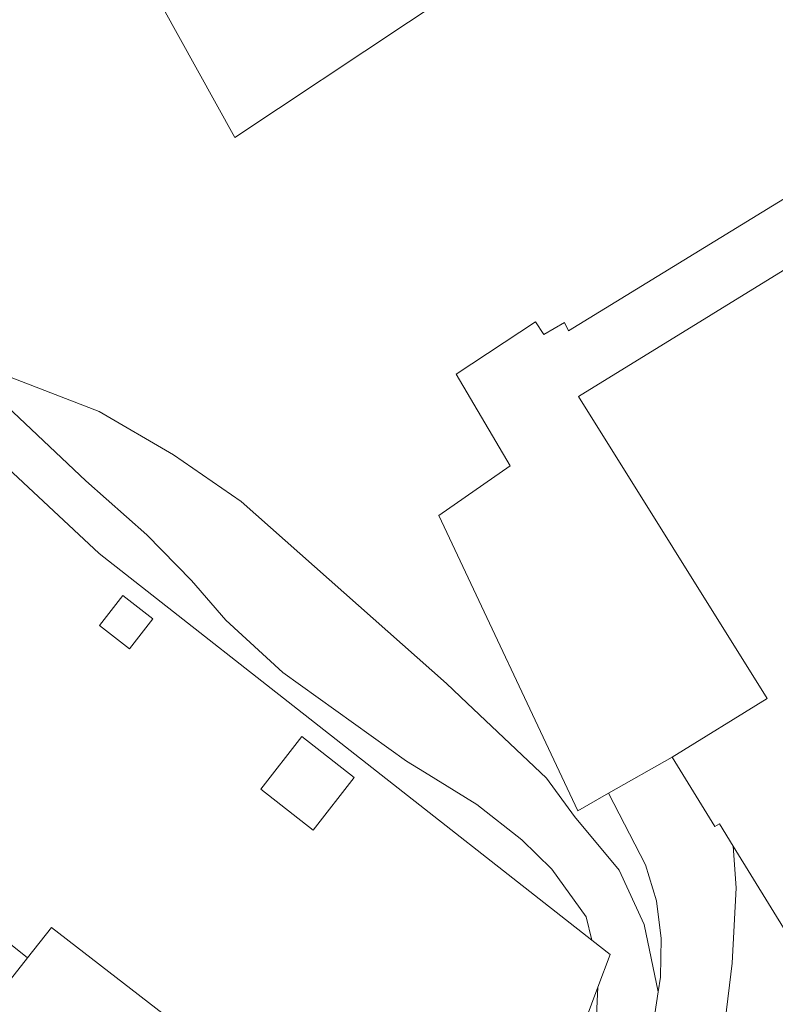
# Model space of a CAD drawing. Header units: metres. Extents: x 187916 to 189411, y 333285 to 334910.
# Tile 317 of 348: x 189016 to 189055, y 334020 to 334072. Entities that reach past the tile are written whole.
import ezdxf

# ---------------------------------------------------------------- set-up
doc = ezdxf.new("R2010")
doc.units = ezdxf.units.M
for name, color, linetype, lineweight in [('B-WE-GR-HAAG-G', 253, 'GR-HAAG1-SO', 15), ('B-WE-IE-TERREINAFSCHEIDING_KUNSTMATIG_HEKWERK-G', 253, 'IE-TERREINAFSCHEIDING_KUNSTMATIG-SO', 15), ('B-WE-OG-BEBOUWING-GV', 253, 'Continuous', 15), ('B-WE-OG-TERREIN_ERF-GV', 253, 'Continuous', 15)]:
    doc.layers.add(name, color=color, linetype=linetype, lineweight=lineweight)
doc.linetypes.add('GR-HAAG1-SO', pattern='A,6,[176,NLCS.SHX,S=0.125,R=0,X=0,Y=0],-2', length=8)
doc.linetypes.add('IE-TERREINAFSCHEIDING_KUNSTMATIG-SO', pattern='A,4,[82,NLCS.SHX,S=0.75,R=90,X=0,Y=0],4,-2', length=10)

# ---------------------------------------------------------------- blocks, each defined once
blk = doc.blocks.new('DTM')
at = {"layer": 'B-WE-GR-HAAG-G', "ltscale": 0.2, "flags": 128}
blk.add_lwpolyline([(188997.848, 334062.862), (189000, 334064.09), (189021.121, 334076.143), (189026.923, 334065.654), (189063.445, 334089.927)], dxfattribs=at)
at = {"layer": 'B-WE-IE-TERREINAFSCHEIDING_KUNSTMATIG_HEKWERK-G', "ltscale": 0.2, "flags": 128}
for points in [[(189045.682, 334023.48), (189019.792, 334043.8), (189006.453, 334056.229), (189000, 334061.203), (188997.848, 334062.862)], [(189046.01, 334021.007), (189046.654, 334022.718), (189045.682, 334023.48)], [(189044.95, 334018.189), (189046.01, 334021.007)]]:
    blk.add_lwpolyline(points, dxfattribs=at)
at = {"layer": 'B-WE-OG-BEBOUWING-GV', "ltscale": 0.2, "flags": 128}
for points in [[(189086.914, 334038.55), (189084.594, 334042.337), (189088.602, 334044.812), (189087.525, 334046.556), (189088.181, 334046.96), (189080.618, 334059.205), (189080.332, 334059.028), (189081.541, 334057.071), (189076.531, 334053.977), (189074.818, 334056.424), (189072.362, 334054.923), (189066.132, 334065.072), (189044.98, 334052.055), (189054.902, 334036.174), (189049.904, 334033.087), (189052.153, 334029.446), (189052.391, 334029.593), (189053.117, 334028.416), (189057.903, 334020.656), (189085.552, 334037.71)], [(189019.81, 334040.021), (189021.387, 334038.791), (189022.617, 334040.368), (189021.04, 334041.598)], [(189033.2, 334032.022), (189030.44, 334034.175), (189028.288, 334031.415), (189031.047, 334029.263)], [(189014.74, 334020.916), (189016.024, 334022.55), (189014.241, 334023.977), (189012.899, 334023.463), (189012.364, 334022.784)]]:
    blk.add_lwpolyline(points, close=True, dxfattribs=at)
blk.add_lwpolyline([(189016.252, 334008.239), (189020.305, 334013.338), (189020.643, 334013.776), (189023.241, 334017.048), (189024.463, 334018.586), (189017.282, 334024.142), (189016.024, 334022.55), (189014.74, 334020.916), (189011.713, 334017.076), (189009.126, 334013.685)], dxfattribs=at)
at = {"layer": 'B-WE-OG-TERREIN_ERF-GV', "ltscale": 0.2, "flags": 128}
for points in [[(188981.822, 334077.278), (188988.986, 334069.855), (188992.858, 334066.813), (188995.428, 334064.857), (188995.387, 334064.804), (188997.848, 334062.862), (189000, 334064.09), (189021.121, 334076.143), (189026.923, 334065.654), (189063.445, 334089.927)], [(189063.445, 334089.927), (189026.923, 334065.654), (189021.121, 334076.143)], [(189006.453, 334056.229), (189019.792, 334043.8), (189045.682, 334023.48), (189045.398, 334024.707), (189043.589, 334027.201), (189042.005, 334028.751), (189039.646, 334030.601), (189036.892, 334032.303), (189035.944, 334032.889), (189029.441, 334037.548), (189026.453, 334040.291), (189024.649, 334042.372), (189022.296, 334044.785), (189019.08, 334047.616), (189012.056, 334054.238), (189019.786, 334051.266), (189023.701, 334048.98), (189027.258, 334046.526), (189038.053, 334036.972), (189039.139, 334035.939), (189043.299, 334031.983), (189044.78, 334029.983), (189047.126, 334027.164), (189048.431, 334024.299), (189049.176, 334020.771), (189049.293, 334021.526), (189049.338, 334023.564), (189049.092, 334025.544), (189048.507, 334027.443), (189046.568, 334031.197), (189044.951, 334030.281), (189037.646, 334045.787), (189041.4, 334048.405), (189038.554, 334053.216), (189042.73, 334055.972), (189043.16, 334055.311), (189044.243, 334055.946), (189044.466, 334055.499), (189063.199, 334066.965)], [(189014.241, 334023.977), (189016.024, 334022.55), (189017.282, 334024.142), (189024.463, 334018.586), (189023.241, 334017.048), (189026.502, 334014.527), (189028.886, 334012.684), (189031.098, 334010.972), (189028.533, 334007.637), (189031.935, 334004.957), (189031.811, 334004.8), (189033.343, 334003.593), (189036.147, 334007.074), (189044.95, 334018.189), (189046.01, 334021.007), (189046.654, 334022.718), (189045.682, 334023.48), (189019.792, 334043.8), (189006.453, 334056.229)], [(189063.199, 334066.965), (189044.466, 334055.499), (189044.243, 334055.946), (189043.16, 334055.311), (189042.73, 334055.972), (189038.554, 334053.216), (189041.4, 334048.405), (189037.646, 334045.787), (189044.951, 334030.281), (189046.568, 334031.197), (189049.904, 334033.087), (189054.902, 334036.174), (189044.98, 334052.055), (189066.132, 334065.072)], [(189048.995, 334019.603), (189049.176, 334020.771), (189048.431, 334024.299), (189047.126, 334027.164), (189044.78, 334029.983), (189043.299, 334031.983), (189039.139, 334035.939), (189038.053, 334036.972), (189027.258, 334046.526), (189023.701, 334048.98), (189019.786, 334051.266), (189012.056, 334054.238), (189019.08, 334047.616), (189022.296, 334044.785), (189024.649, 334042.372), (189026.453, 334040.291), (189029.441, 334037.548), (189035.944, 334032.889), (189036.892, 334032.303), (189039.646, 334030.601), (189042.005, 334028.751), (189043.589, 334027.201), (189045.398, 334024.707), (189045.682, 334023.48), (189046.654, 334022.718), (189046.01, 334021.007), (189045.935, 334019.521)], [(189031.861, 333994.825), (189040.136, 334002.934), (189044.796, 334007.333), (189050.324, 334013.347), (189052.402, 334016.553), (189053.909, 334018.104), (189055.442, 334019.149), (189060.833, 334021.792), (189073.37, 334029.033), (189073.558, 334029.151), (189082.128, 334034.52), (189085.552, 334037.71), (189057.903, 334020.656), (189053.117, 334028.416), (189053.28, 334026.231), (189053.058, 334022.261), (189052.69, 334019.238), (189051.657, 334016.43), (189049.918, 334013.726), (189046.927, 334010.254), (189040.731, 334004.407), (189037.449, 334001.208)], [(189052.69, 334019.238), (189053.058, 334022.261), (189053.28, 334026.231), (189053.117, 334028.416), (189052.391, 334029.593), (189052.153, 334029.446), (189049.904, 334033.087), (189046.568, 334031.197), (189048.507, 334027.443), (189049.092, 334025.544), (189049.338, 334023.564), (189049.293, 334021.526), (189049.176, 334020.771), (189048.995, 334019.603)], [(189028.533, 333996.772), (189035.808, 334006.04), (189043.644, 334015.826), (189045.935, 334019.521), (189046.01, 334021.007), (189044.95, 334018.189), (189036.147, 334007.074), (189033.343, 334003.593), (189031.811, 334004.8), (189029.948, 334002.426)]]:
    blk.add_lwpolyline(points, dxfattribs=at)
for points in [[(189022.617, 334040.368), (189021.387, 334038.791), (189019.81, 334040.021), (189021.04, 334041.598)], [(189028.288, 334031.415), (189030.44, 334034.175), (189033.2, 334032.022), (189031.047, 334029.263)]]:
    blk.add_lwpolyline(points, close=True, dxfattribs=at)

msp = doc.modelspace()

# ---------------------------------------------------------------- block references
msp.add_blockref('DTM', (0, 0))

doc.saveas('drawing.dxf')
